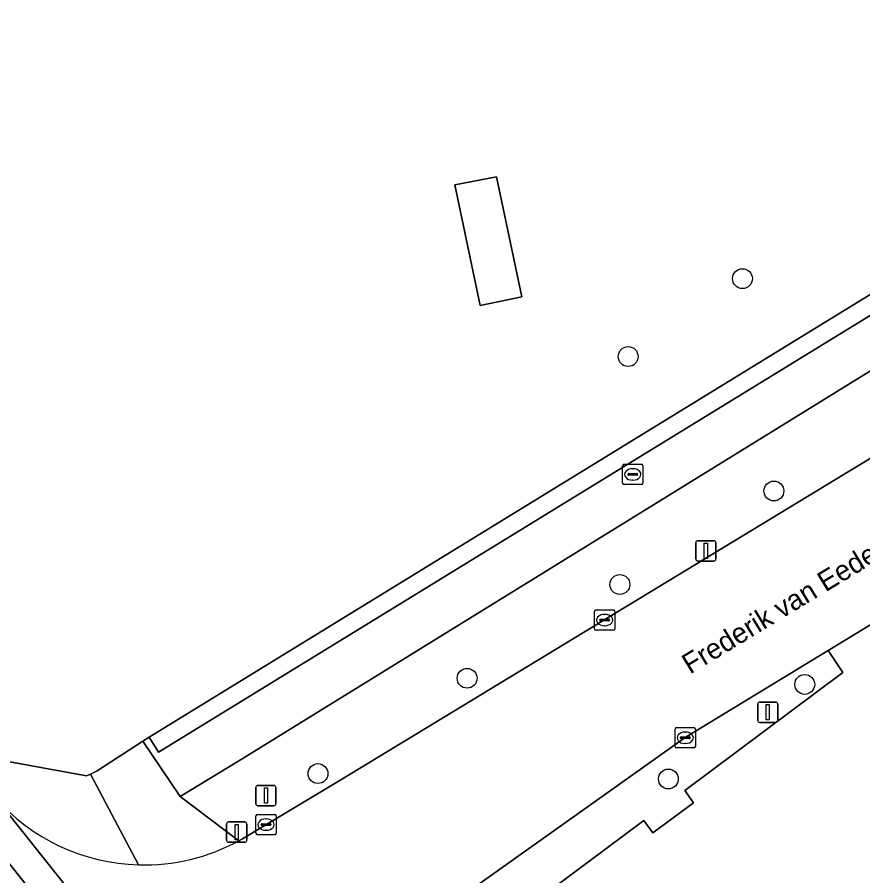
# Model space of a CAD drawing. Extents: x 160663 to 161506, y 382245 to 383291.
# Drawn here: x 161158.3 to 161199.95, y 382647.83 to 382690.14 of the extents above; entities that cross this region are included whole.
import ezdxf

# ---------------------------------------------------------------- set-up
doc = ezdxf.new("R2010")
doc.units = 0
for name, color, linetype in [('IMGEO_Berm_groen', 7, 'Continuous'), ('IMGEO_Boom', 7, 'Continuous'), ('IMGEO_Brandkraan', 7, 'Continuous'), ('IMGEO_Erf', 7, 'Continuous'), ('IMGEO_Groenvoorziening', 7, 'Continuous'), ('IMGEO_Kolk', 7, 'Continuous'), ('IMGEO_Lichtmast', 7, 'Continuous'), ('IMGEO_Openbare_ruimte_label', 7, 'Continuous'), ('IMGEO_Pand', 7, 'Continuous'), ('IMGEO_Parkeervlak_open', 7, 'Continuous'), ('IMGEO_Rijbaan_lokaal_gesloten', 7, 'Continuous'), ('IMGEO_Rijbaan_lokaal_open', 7, 'Continuous'), ('IMGEO_Verkeersbordpaal', 7, 'Continuous'), ('IMGEO_Voetpad_open', 7, 'Continuous')]:
    doc.layers.add(name, color=color, linetype=linetype)

msp = doc.modelspace()

# ---------------------------------------------------------------- linework, layer by layer
at = {"layer": 'IMGEO_Berm_groen'}
msp.add_lwpolyline([(161254.227, 382701.17), (161258.165, 382703.578), (161256.256, 382707.186), (161218.352, 382683.857), (161169.165, 382653.466), (161166.325, 382651.749), (161169.214, 382649.56), (161169.4, 382649.664), (161174.244, 382652.562)], close=True, dxfattribs=at)
at = {"layer": 'IMGEO_Boom'}
for centre in [(161194.019, 382677.26), (161188.391, 382673.421), (161195.568, 382666.796), (161187.981, 382662.188), (161180.457, 382657.568), (161197.088, 382657.264), (161173.111, 382652.872), (161190.372, 382652.605)]:
    msp.add_circle(centre, 0.489, dxfattribs=at)
at = {"layer": 'IMGEO_Brandkraan'}
for p, q in [((161188.117, 382667.185), (161188.117, 382668.037)), ((161188.192, 382668.111), (161189.044, 382668.111)), ((161188.605, 382667.891), (161188.63, 382667.891)), ((161189.118, 382668.037), (161189.118, 382667.185)), ((161188.376, 382667.605), (161188.376, 382667.617)), ((161188.814, 382667.568), (161188.416, 382667.568)), ((161188.419, 382667.654), (161188.817, 382667.654)), ((161188.86, 382667.617), (161188.86, 382667.605)), ((161189.044, 382667.111), (161188.192, 382667.111)), ((161188.628, 382667.331), (161188.603, 382667.331))]:
    msp.add_line(p, q, dxfattribs=at)
for points in [[(161188.117, 382667.185), (161188.117, 382668.037)], [(161188.192, 382668.111), (161189.044, 382668.111)], [(161189.118, 382668.037), (161189.118, 382667.185)], [(161189.044, 382667.111), (161188.192, 382667.111)]]:
    msp.add_lwpolyline(points, dxfattribs=at)
for centre, radius, start, end in [((161188.194, 382668.035), 0.0765, 91.552, 178.448), ((161188.194, 382668.035), 0.0765, 91.552, 178.448), ((161189.042, 382668.035), 0.0765, 1.552, 88.448), ((161189.042, 382668.035), 0.0765, 1.552, 88.448), ((161188.416, 382667.614), 0.0403, 85.8775, 175.7526), ((161188.413, 382667.604), 0.0366, 178.938, 274.7102), ((161188.817, 382667.611), 0.043, 264.8664, 352.4533), ((161188.821, 382667.616), 0.0386, 1.7309, 96.639), ((161188.194, 382667.187), 0.0765, 181.552, 268.448), ((161188.194, 382667.187), 0.0765, 181.552, 268.448), ((161189.042, 382667.187), 0.0765, 271.552, 358.448), ((161189.042, 382667.187), 0.0765, 271.552, 358.448)]:
    msp.add_arc(centre, radius, start, end, dxfattribs=at)
for centre, major_axis, ratio, start_param, end_param in [((161188.604, 382667.611), (-0.387, 0.002), 0.722429, 4.712389, 7.853982), ((161188.629, 382667.611), (-0.39, 0.002), 0.717154, 1.570796, 4.712389)]:
    msp.add_ellipse(centre, major_axis=major_axis, ratio=ratio, start_param=start_param, end_param=end_param, dxfattribs=at)
at = {"layer": 'IMGEO_Erf'}
msp.add_lwpolyline([(161157.194, 382653.574), (161161.716, 382652.754), (161161.906, 382652.847), (161162.239, 382653.01), (161164.491, 382654.47), (161164.791, 382654.665), (161254.743, 382709.924)], dxfattribs=at)
msp.add_lwpolyline([(161183.154, 382676.359), (161181.099, 382675.935), (161179.857, 382681.885), (161181.903, 382682.273)], close=True, dxfattribs=at)
at = {"layer": 'IMGEO_Groenvoorziening'}
msp.add_lwpolyline([(161164.791, 382654.665), (161165.254, 382653.931), (161255.207, 382709.168), (161254.743, 382709.924)], close=True, dxfattribs=at)
msp.add_lwpolyline([(161199.868, 382614.966), (161193.933, 382622.971), (161193.31, 382622.545), (161190.337, 382626.542), (161190.936, 382626.972), (161184.997, 382634.987), (161184.38, 382634.544), (161181.404, 382638.542), (161181.997, 382639.003), (161179.033, 382643.01), (161189.158, 382650.555), (161189.604, 382649.952), (161191.614, 382651.433), (161191.181, 382652.043), (161198.969, 382657.853), (161198.244, 382658.937), (161191.196, 382654.655), (161178.77, 382645.817), (161173.251, 382641.894), (161174.046, 382640.966), (161174.451, 382640.413), (161179.62, 382633.783), (161205.491, 382601.333)], dxfattribs=at)
at = {"layer": 'IMGEO_Kolk'}
for p, q in [((161186.732, 382660.01), (161186.732, 382660.862)), ((161186.807, 382660.936), (161187.659, 382660.936)), ((161187.22, 382660.716), (161187.245, 382660.716)), ((161187.733, 382660.862), (161187.733, 382660.01)), ((161186.991, 382660.43), (161186.991, 382660.442)), ((161187.429, 382660.393), (161187.031, 382660.393)), ((161187.034, 382660.479), (161187.432, 382660.479)), ((161187.475, 382660.442), (161187.475, 382660.43)), ((161187.659, 382659.936), (161186.807, 382659.936)), ((161187.243, 382660.156), (161187.218, 382660.156)), ((161190.7, 382654.209), (161190.7, 382655.061)), ((161190.775, 382655.135), (161191.627, 382655.135)), ((161191.188, 382654.915), (161191.213, 382654.915)), ((161191.701, 382655.061), (161191.701, 382654.209)), ((161190.959, 382654.629), (161190.959, 382654.641)), ((161191.397, 382654.592), (161190.999, 382654.592)), ((161191.002, 382654.678), (161191.4, 382654.678)), ((161191.211, 382654.355), (161191.186, 382654.355)), ((161191.443, 382654.641), (161191.443, 382654.629)), ((161191.627, 382654.135), (161190.775, 382654.135)), ((161170.055, 382649.932), (161170.055, 382650.784)), ((161170.13, 382650.858), (161170.982, 382650.858)), ((161170.543, 382650.638), (161170.568, 382650.638)), ((161171.056, 382650.784), (161171.056, 382649.932)), ((161170.314, 382650.352), (161170.314, 382650.364)), ((161170.752, 382650.315), (161170.354, 382650.315)), ((161170.357, 382650.401), (161170.755, 382650.401)), ((161170.798, 382650.364), (161170.798, 382650.352)), ((161170.982, 382649.858), (161170.13, 382649.858)), ((161170.566, 382650.078), (161170.541, 382650.078))]:
    msp.add_line(p, q, dxfattribs=at)
for points in [[(161186.732, 382660.01), (161186.732, 382660.862)], [(161186.807, 382660.936), (161187.659, 382660.936)], [(161187.733, 382660.862), (161187.733, 382660.01)], [(161187.659, 382659.936), (161186.807, 382659.936)], [(161190.7, 382654.209), (161190.7, 382655.061)], [(161190.775, 382655.135), (161191.627, 382655.135)], [(161191.701, 382655.061), (161191.701, 382654.209)], [(161191.627, 382654.135), (161190.775, 382654.135)], [(161170.055, 382649.932), (161170.055, 382650.784)], [(161170.13, 382650.858), (161170.982, 382650.858)], [(161171.056, 382650.784), (161171.056, 382649.932)], [(161170.982, 382649.858), (161170.13, 382649.858)]]:
    msp.add_lwpolyline(points, dxfattribs=at)
for centre, radius, start, end in [((161186.809, 382660.86), 0.0765, 91.552, 178.448), ((161186.809, 382660.86), 0.0765, 91.552, 178.448), ((161187.657, 382660.86), 0.0765, 1.552, 88.448), ((161187.657, 382660.86), 0.0765, 1.552, 88.448), ((161187.031, 382660.439), 0.0403, 85.8775, 175.7526), ((161187.028, 382660.429), 0.0366, 178.938, 274.7102), ((161187.432, 382660.436), 0.043, 264.8664, 352.4533), ((161187.436, 382660.441), 0.0386, 1.7309, 96.639), ((161186.809, 382660.012), 0.0765, 181.552, 268.448), ((161186.809, 382660.012), 0.0765, 181.552, 268.448), ((161187.657, 382660.012), 0.0765, 271.552, 358.448), ((161187.657, 382660.012), 0.0765, 271.552, 358.448), ((161190.777, 382655.059), 0.0765, 91.552, 178.448), ((161190.777, 382655.059), 0.0765, 91.552, 178.448), ((161191.625, 382655.059), 0.0765, 1.552, 88.448), ((161191.625, 382655.059), 0.0765, 1.552, 88.448), ((161190.999, 382654.638), 0.0403, 85.8775, 175.7526), ((161190.996, 382654.628), 0.0366, 178.938, 274.7102), ((161191.4, 382654.635), 0.043, 264.8664, 352.4533), ((161191.404, 382654.64), 0.0386, 1.7309, 96.639), ((161190.777, 382654.211), 0.0765, 181.552, 268.448), ((161190.777, 382654.211), 0.0765, 181.552, 268.448), ((161191.625, 382654.211), 0.0765, 271.552, 358.448), ((161191.625, 382654.211), 0.0765, 271.552, 358.448), ((161170.132, 382650.782), 0.0765, 91.552, 178.448), ((161170.132, 382650.782), 0.0765, 91.552, 178.448), ((161170.98, 382650.782), 0.0765, 1.552, 88.448), ((161170.98, 382650.782), 0.0765, 1.552, 88.448), ((161170.354, 382650.361), 0.0403, 85.8775, 175.7526), ((161170.351, 382650.351), 0.0366, 178.938, 274.7102), ((161170.755, 382650.358), 0.043, 264.8664, 352.4533), ((161170.759, 382650.363), 0.0386, 1.7309, 96.639), ((161170.132, 382649.934), 0.0765, 181.552, 268.448), ((161170.132, 382649.934), 0.0765, 181.552, 268.448), ((161170.98, 382649.934), 0.0765, 271.552, 358.448), ((161170.98, 382649.934), 0.0765, 271.552, 358.448)]:
    msp.add_arc(centre, radius, start, end, dxfattribs=at)
for centre, major_axis, ratio, start_param, end_param in [((161187.219, 382660.436), (-0.387, 0.002), 0.722429, 4.712389, 7.853982), ((161187.244, 382660.436), (-0.39, 0.002), 0.717154, 1.570796, 4.712389), ((161191.187, 382654.635), (-0.387, 0.002), 0.722429, 4.712389, 7.853982), ((161191.212, 382654.635), (-0.39, 0.002), 0.717154, 1.570796, 4.712389), ((161170.542, 382650.358), (-0.387, 0.002), 0.722429, 4.712389, 7.853982), ((161170.567, 382650.358), (-0.39, 0.002), 0.717154, 1.570796, 4.712389)]:
    msp.add_ellipse(centre, major_axis=major_axis, ratio=ratio, start_param=start_param, end_param=end_param, dxfattribs=at)
at = {"layer": 'IMGEO_Lichtmast'}
for p, q in [((161191.721, 382663.445), (161191.721, 382664.245)), ((161191.721, 382664.245), (161191.721, 382663.445)), ((161191.821, 382664.345), (161192.611, 382664.345)), ((161192.611, 382664.345), (161191.821, 382664.345)), ((161192.711, 382664.245), (161192.711, 382663.445)), ((161192.711, 382663.445), (161192.711, 382664.245)), ((161192.611, 382663.345), (161191.821, 382663.345)), ((161191.821, 382663.345), (161192.611, 382663.345)), ((161194.771, 382655.494), (161194.771, 382656.294)), ((161194.771, 382656.294), (161194.771, 382655.494)), ((161194.871, 382656.394), (161195.661, 382656.394)), ((161195.661, 382656.394), (161194.871, 382656.394)), ((161195.761, 382656.294), (161195.761, 382655.494)), ((161195.761, 382655.494), (161195.761, 382656.294)), ((161195.661, 382655.394), (161194.871, 382655.394)), ((161194.871, 382655.394), (161195.661, 382655.394)), ((161168.612, 382649.586), (161168.612, 382650.386)), ((161168.612, 382650.386), (161168.612, 382649.586)), ((161168.712, 382650.486), (161169.502, 382650.486)), ((161169.502, 382650.486), (161168.712, 382650.486)), ((161169.602, 382650.386), (161169.602, 382649.586)), ((161169.602, 382649.586), (161169.602, 382650.386)), ((161169.502, 382649.486), (161168.712, 382649.486)), ((161168.712, 382649.486), (161169.502, 382649.486))]:
    msp.add_line(p, q, dxfattribs=at)
for points in [[(161192.141, 382664.22), (161192.291, 382664.22), (161192.291, 382663.47), (161192.141, 382663.47), (161192.141, 382664.22)], [(161195.191, 382656.269), (161195.341, 382656.269), (161195.341, 382655.519), (161195.191, 382655.519), (161195.191, 382656.269)], [(161169.032, 382650.361), (161169.182, 382650.361), (161169.182, 382649.611), (161169.032, 382649.611), (161169.032, 382650.361)]]:
    msp.add_lwpolyline(points, dxfattribs=at)
for centre, start, end in [((161191.821, 382664.245), 90, 180), ((161191.821, 382664.245), 90, 180), ((161192.611, 382664.245), 0, 90), ((161192.611, 382664.245), 360, 90), ((161191.821, 382663.445), 180, 270), ((161191.821, 382663.445), 180, 270), ((161192.611, 382663.445), 270, 0), ((161192.611, 382663.445), 270, 0), ((161194.871, 382656.294), 90, 180), ((161194.871, 382656.294), 90, 180), ((161195.661, 382656.294), 0, 90), ((161195.661, 382656.294), 360, 90), ((161194.871, 382655.494), 180, 270), ((161194.871, 382655.494), 180, 270), ((161195.661, 382655.494), 270, 0), ((161195.661, 382655.494), 270, 0), ((161168.712, 382650.386), 90, 180), ((161168.712, 382650.386), 90, 180), ((161169.502, 382650.386), 0, 90), ((161169.502, 382650.386), 360, 90), ((161168.712, 382649.586), 180, 270), ((161168.712, 382649.586), 180, 270), ((161169.502, 382649.586), 270, 0), ((161169.502, 382649.586), 270, 0)]:
    msp.add_arc(centre, 0.1, start, end, dxfattribs=at)
at = {"layer": 'IMGEO_Pand'}
msp.add_lwpolyline([(161179.857, 382681.885), (161181.099, 382675.935), (161183.154, 382676.359), (161181.903, 382682.273)], close=True, dxfattribs=at)
at = {"layer": 'IMGEO_Parkeervlak_open'}
msp.add_lwpolyline([(161200.378, 382660.233), (161198.244, 382658.937), (161198.969, 382657.853), (161191.181, 382652.043), (161191.614, 382651.433), (161189.604, 382649.952), (161189.158, 382650.555), (161179.033, 382643.01), (161181.997, 382639.003), (161181.404, 382638.542), (161184.38, 382634.544), (161184.997, 382634.987), (161190.936, 382626.972), (161190.337, 382626.542), (161193.31, 382622.545), (161193.933, 382622.971), (161199.868, 382614.966)], dxfattribs=at)
at = {"layer": 'IMGEO_Rijbaan_lokaal_gesloten'}
for points in [[(161197.573, 382600.814), (161182.671, 382619.671), (161171.214, 382634.095), (161157.191, 382651.71), (161126.618, 382690.286), (161125.431, 382689.32), (161139.478, 382671.646), (161164.493, 382640.145), (161189.555, 382608.225)], [(161124.111, 382688.246), (161133.476, 382676.699), (161171.981, 382629.222), (161248.253, 382527.932), (161249.247, 382526.611), (161309.431, 382447.112), (161309.488, 382447.033), (161310.278, 382447.544), (161304.612, 382455.142), (161297.291, 382464.927), (161268.488, 382503.419), (161231.992, 382552.35), (161208.42, 382583.573), (161189.555, 382608.225), (161164.493, 382640.145), (161139.478, 382671.646), (161125.431, 382689.32), (161124.884, 382688.875), (161124.111, 382688.246)]]:
    msp.add_lwpolyline(points, dxfattribs=at)
at = {"layer": 'IMGEO_Rijbaan_lokaal_open'}
for points in [[(161258.476, 382695.53), (161272.424, 382704.082), (161268.852, 382710.112), (161261.999, 382705.922), (161258.165, 382703.578), (161254.227, 382701.17), (161174.244, 382652.562), (161169.4, 382649.664), (161169.214, 382649.56)], [(161172.111, 382641.083), (161173.251, 382641.894), (161178.77, 382645.817), (161191.196, 382654.655), (161198.244, 382658.937), (161200.378, 382660.233), (161258.476, 382695.53)], [(161157.191, 382651.71), (161171.214, 382634.095)]]:
    msp.add_lwpolyline(points, dxfattribs=at)
for centre, radius, start, end in [((161164.542, 382658.126), 9.757, 221.112, 268.4593), ((161164.54, 382658.134), 9.766, 268.4772, 298.5985)]:
    msp.add_arc(centre, radius, start, end, dxfattribs=at)
at = {"layer": 'IMGEO_Verkeersbordpaal'}
for p, q in [((161170.15, 382652.287), (161170.94, 382652.287)), ((161170.94, 382652.287), (161170.15, 382652.287)), ((161170.05, 382651.387), (161170.05, 382652.187)), ((161170.05, 382652.187), (161170.05, 382651.387)), ((161171.04, 382652.187), (161171.04, 382651.387)), ((161171.04, 382651.387), (161171.04, 382652.187)), ((161170.94, 382651.287), (161170.15, 382651.287)), ((161170.15, 382651.287), (161170.94, 382651.287))]:
    msp.add_line(p, q, dxfattribs=at)
msp.add_lwpolyline([(161170.47, 382652.162), (161170.62, 382652.162), (161170.62, 382651.412), (161170.47, 382651.412), (161170.47, 382652.162)], dxfattribs=at)
for centre, start, end in [((161170.15, 382652.187), 90, 180), ((161170.15, 382652.187), 90, 180), ((161170.94, 382652.187), 0, 90), ((161170.94, 382652.187), 360, 90), ((161170.15, 382651.387), 180, 270), ((161170.15, 382651.387), 180, 270), ((161170.94, 382651.387), 270, 0), ((161170.94, 382651.387), 270, 0)]:
    msp.add_arc(centre, 0.1, start, end, dxfattribs=at)
at = {"layer": 'IMGEO_Voetpad_open'}
msp.add_lwpolyline([(161166.325, 382651.749), (161169.165, 382653.466), (161218.352, 382683.857), (161256.256, 382707.186), (161260.003, 382709.493), (161266.752, 382713.807), (161273.677, 382718.058), (161271.97, 382720.803), (161270.922, 382720.167), (161270.755, 382720.067), (161271.005, 382719.608), (161271.143, 382719.356), (161267.251, 382716.952), (161258.913, 382711.444), (161255.207, 382709.168), (161165.254, 382653.931), (161164.791, 382654.665), (161164.491, 382654.47)], close=True, dxfattribs=at)
for points in [[(161164.28, 382648.372), (161161.906, 382652.847), (161161.716, 382652.754), (161157.194, 382653.574), (161128.64, 382691.007)], [(161169.214, 382649.56), (161166.325, 382651.749), (161164.491, 382654.47), (161162.239, 382653.01), (161161.906, 382652.847), (161164.28, 382648.372)]]:
    msp.add_lwpolyline(points, dxfattribs=at)
for centre, radius, start, end in [((161164.542, 382658.126), 9.757, 221.112, 268.4593), ((161164.54, 382658.134), 9.766, 268.4772, 298.5985)]:
    msp.add_arc(centre, radius, start, end, dxfattribs=at)

# ---------------------------------------------------------------- texts
at = {"layer": 'IMGEO_Openbare_ruimte_label'}
msp.add_text('Frederik van Eedenplein', height=1, rotation=31.2585, dxfattribs=at).set_placement((161191.436, 382657.745))

doc.saveas('drawing.dxf')
